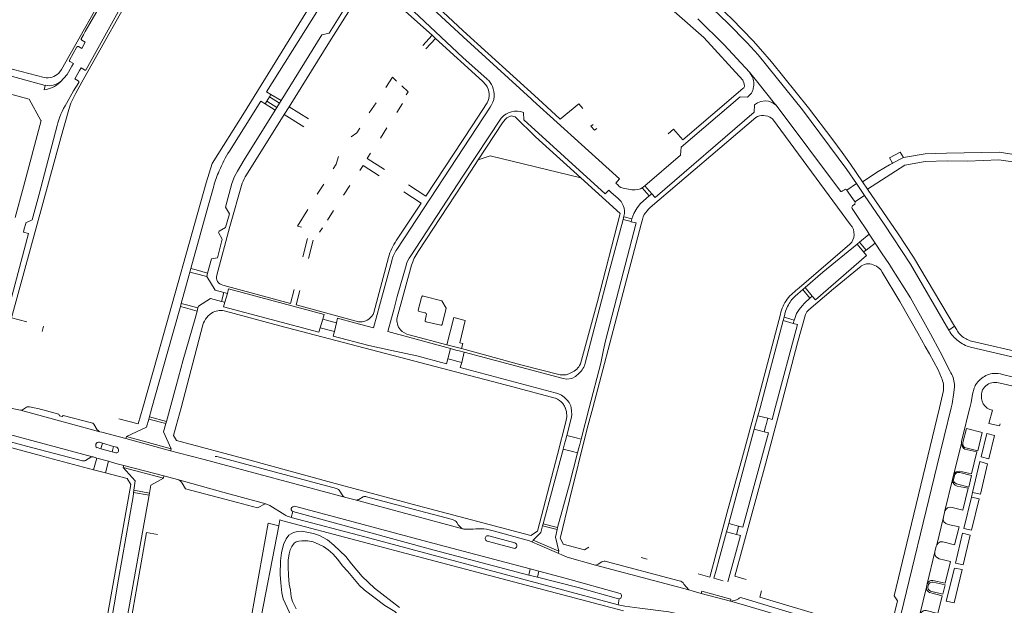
# Model space of a CAD drawing. Extents: x 145000 to 155000, y 457500 to 470000.
# Tile 427 of 548: x 153649 to 153983, y 463433 to 463632. Entities that reach past the tile are written whole.
import ezdxf

# ---------------------------------------------------------------- set-up
doc = ezdxf.new("R2010")
doc.units = 0
doc.header["$LTSCALE"] = 0.2
doc.header["$MEASUREMENT"] = 0
doc.layers.add('kant verharding', color=252, linetype='Continuous', lineweight=0)

msp = doc.modelspace()

# ---------------------------------------------------------------- linework, layer by layer
at = {"layer": 'kant verharding', "lineweight": 0}
for p, q in [((153670.24, 463625.24), (153671, 463626.57)), ((153786.1, 463622.94), (153789.26, 463626.41)), ((153787.16, 463621.78), (153790.42, 463625.35)), ((153657.64, 463612.05), (153623.33, 463621.08)), ((153666.24, 463617.99), (153668.76, 463622.45)), ((153734.56, 463606.38), (153738.02, 463604.28)), ((153736.02, 463601.06), (153732.62, 463603.18)), ((153733.15, 463604.06), (153736.56, 463601.93)), ((153737.46, 463603.38), (153734.04, 463605.51)), ((153770.28, 463603.51), (153767.94, 463600.11)), ((153777.25, 463600.2), (153779.23, 463603.27)), ((153747.33, 463598.11), (153740.71, 463602.17)), ((153777.27, 463553.69), (153808.92, 463602.07)), ((153905.98, 463602.67), (153927.84, 463573.57)), ((153745.74, 463595.41), (153739.07, 463599.53)), ((153899.1, 463598.53), (153863.3, 463567.95)), ((153771.74, 463591.56), (153773.91, 463595.02)), ((153949.18, 463584.94), (153945.53, 463582.97)), ((153839.75, 463578.02), (153853.04, 463565.98)), ((153937.05, 463574.15), (153935.34, 463576.68)), ((153750.32, 463572.54), (153752.49, 463575.93)), ((153761.38, 463575.43), (153759.25, 463572.14)), ((153779.67, 463573.28), (153785.59, 463569.46)), ((153781.23, 463575.64), (153787.12, 463571.78)), ((153862.95, 463571.91), (153860.58, 463574.64)), ((153861.5, 463575.36), (153863.79, 463572.67)), ((153928.52, 463573.6), (153929.18, 463574.01)), ((153933.24, 463576.12), (153929.97, 463573.86)), ((153936.01, 463572.05), (153932.73, 463569.86)), ((153755.84, 463566.95), (153753.81, 463563.72)), ((153777.16, 463556.84), (153785.59, 463569.46)), ((153931.83, 463567.68), (153933.86, 463564.61)), ((153932.41, 463568.86), (153931.87, 463568.55)), ((153854.07, 463563.89), (153856.81, 463563.28)), ((153752.07, 463561.13), (153751.03, 463559.58)), ((153716.4, 463550.91), (153718.07, 463557.26)), ((153746.94, 463557.42), (153745.38, 463551.22)), ((153747.29, 463550.66), (153748.92, 463556.87)), ((153937.62, 463558.93), (153939.61, 463555.93)), ((153913.82, 463540.73), (153931.06, 463555.59)), ((153933.49, 463555.55), (153935.7, 463552.92)), ((153936.51, 463553.54), (153934.27, 463556.19)), ((153936.51, 463553.54), (153939.61, 463555.93)), ((153782.26, 463548.38), (153777.37, 463530.66)), ((153718.23, 463541.62), (153741.2, 463535.41)), ((153742.46, 463540.17), (153741.2, 463535.41)), ((153744.42, 463539.77), (153743.12, 463534.89)), ((153915.07, 463540.16), (153917.48, 463537.22)), ((153918.29, 463537.94), (153915.86, 463540.84)), ((153718.63, 463539.12), (153717.78, 463536.12)), ((153719.79, 463538.82), (153718.94, 463535.82)), ((153743.12, 463534.89), (153764.28, 463529.23)), ((153651.8, 463529.18), (153646.58, 463530.56)), ((153752.18, 463530.04), (153751.3, 463527.12)), ((153899.09, 463500), (153907.44, 463531.77)), ((153911.84, 463528.65), (153908.4, 463529.62)), ((153908.7, 463530.73), (153912.13, 463529.73)), ((153657.39, 463527.7), (153656.92, 463525.95)), ((153704.1, 463500), (153711.5, 463528.13)), ((153756.11, 463525.87), (153756.87, 463528.78)), ((153966.56, 463527.65), (153964.59, 463526.37)), ((153795.54, 463520.1), (153794.58, 463516.59)), ((153799.3, 463515.34), (153800.19, 463518.84)), ((153982.81, 463511.3), (153986.58, 463510.43)), ((153699.09, 463495.32), (153702.4, 463507.41)), ((153962.76, 463505.83), (153961.44, 463500)), ((153645.63, 463500), (153649.65, 463499.16)), ((153650.33, 463499.35), (153651.32, 463500)), ((153652.6, 463500.34), (153654.2, 463500)), ((153691.11, 463500), (153689.58, 463494.51)), ((153694.22, 463500), (153693.15, 463496.19)), ((153833.62, 463501.41), (153834.23, 463500.53)), ((153834.23, 463500.53), (153834.46, 463500)), ((153834.51, 463499.88), (153834.46, 463500)), ((153842.61, 463500), (153839.85, 463489.4)), ((153900.55, 463500), (153899.83, 463497.32)), ((153971.7, 463500), (153970.83, 463496.48)), ((153977.5, 463500), (153977.66, 463499.89)), ((153676.52, 463491.89), (153649.65, 463499.16)), ((153682.97, 463496.24), (153689.11, 463494.63)), ((153682.97, 463496.24), (153689.11, 463494.63)), ((153692.4, 463493.39), (153693.16, 463496.18)), ((153693.15, 463496.19), (153698.9, 463494.62)), ((153693.35, 463496.88), (153699.09, 463495.32)), ((153899.83, 463497.32), (153899.35, 463495.58)), ((153899.83, 463497.32), (153903.21, 463496.43)), ((153902.74, 463494.69), (153903.21, 463496.43)), ((153970.83, 463496.48), (153970.01, 463493.12)), ((153979.39, 463499.18), (153978.16, 463494.72)), ((153675.59, 463492.57), (153674.49, 463494.48)), ((153685.58, 463490.23), (153692.4, 463493.39)), ((153689.11, 463494.63), (153689.58, 463494.51)), ((153698.9, 463494.62), (153698.14, 463491.82)), ((153698.9, 463494.62), (153699.09, 463495.32)), ((153898.58, 463492.73), (153889.95, 463460.73)), ((153899.04, 463494.44), (153898.58, 463492.73)), ((153901.96, 463491.82), (153898.58, 463492.73)), ((153899.35, 463495.58), (153899.04, 463494.44)), ((153901.96, 463491.82), (153902.43, 463493.55)), ((153902.43, 463493.55), (153902.74, 463494.69)), ((153970.01, 463493.12), (153968.94, 463488.73)), ((153970.59, 463492.97), (153975.89, 463491.65)), ((153677.15, 463491.78), (153676.52, 463491.89)), ((153685.39, 463489.54), (153677.15, 463491.78)), ((153685.39, 463489.54), (153685.58, 463490.23)), ((153700.49, 463485.43), (153685.39, 463489.54)), ((153685.58, 463490.23), (153700.68, 463486.12)), ((153698.14, 463491.82), (153700.68, 463486.12)), ((153834.96, 463490.6), (153834.51, 463488.88)), ((153834.96, 463490.6), (153838.17, 463489.81)), ((153838.17, 463489.81), (153839.85, 463489.4)), ((153839.85, 463489.4), (153839.39, 463487.6)), ((153977.45, 463491.27), (153975.59, 463483.33)), ((153639.66, 463488.23), (153656.68, 463483.67)), ((153676.91, 463486.1), (153675.57, 463486.47)), ((153676.43, 463488.32), (153677.44, 463488.02)), ((153677.44, 463488.02), (153676.91, 463486.1)), ((153680.67, 463485.05), (153676.91, 463486.1)), ((153677.44, 463488.02), (153681.19, 463486.92)), ((153681.19, 463486.92), (153680.67, 463485.05)), ((153681.19, 463486.92), (153682.27, 463486.6)), ((153700.68, 463486.12), (153700.49, 463485.43)), ((153834.21, 463487.73), (153833.75, 463485.99)), ((153834.51, 463488.88), (153834.21, 463487.73)), ((153839.09, 463486.46), (153838.64, 463484.71)), ((153839.39, 463487.6), (153839.09, 463486.46)), ((153966.14, 463477.08), (153968.89, 463487.84)), ((153968.94, 463488.73), (153968.89, 463487.84)), ((153656.68, 463483.67), (153659.05, 463483.03)), ((153659.05, 463483.03), (153674.4, 463478.95)), ((153673.52, 463483.22), (153671.68, 463482.12)), ((153674.4, 463478.95), (153675.55, 463482.94)), ((153675.55, 463482.94), (153674.54, 463483.22)), ((153679.45, 463481.85), (153675.55, 463482.94)), ((153681.98, 463484.69), (153680.67, 463485.05)), ((153700.49, 463485.43), (153703.08, 463484.73)), ((153703.08, 463484.73), (153711.9, 463482.48)), ((153716.66, 463483.38), (153756.84, 463472.6)), ((153826.96, 463460.6), (153833.47, 463485.04)), ((153833.7, 463485.8), (153833.47, 463485.04)), ((153833.75, 463485.99), (153833.7, 463485.8)), ((153836.94, 463485.15), (153833.75, 463485.99)), ((153838.64, 463484.71), (153835.86, 463474.04)), ((153838.64, 463484.71), (153836.94, 463485.15)), ((153678.41, 463477.89), (153679.45, 463481.85)), ((153681.98, 463481.15), (153679.45, 463481.85)), ((153681.98, 463481.15), (153684.62, 463480.46)), ((153684.62, 463480.46), (153684.44, 463479.76)), ((153684.44, 463479.76), (153698.08, 463476.17)), ((153684.44, 463479.76), (153688.46, 463475.21)), ((153684.62, 463480.46), (153698.26, 463476.87)), ((153711.9, 463482.48), (153759.95, 463469.57)), ((153975.17, 463481.73), (153972.65, 463471.22)), ((153674.4, 463478.95), (153678.41, 463477.89)), ((153693.88, 463473.78), (153698.08, 463476.17)), ((153698.08, 463476.17), (153698.26, 463476.87)), ((153698.26, 463476.87), (153702.92, 463475.65)), ((153966.14, 463477.08), (153965.84, 463475.68)), ((153688.46, 463475.21), (153688.06, 463472)), ((153693.42, 463471.02), (153693.88, 463473.78)), ((153831.87, 463459.36), (153835.86, 463474.04)), ((153963.29, 463465.06), (153965.84, 463475.68)), ((153687.93, 463471.29), (153693.29, 463470.31)), ((153688.06, 463472), (153693.42, 463471.02)), ((153757.71, 463472.01), (153758.96, 463470.1)), ((153759.95, 463469.57), (153763.13, 463468.74)), ((153764.44, 463468.92), (153765.84, 463469.79)), ((153972.3, 463469.66), (153969.65, 463459.09)), ((153972.3, 463469.66), (153972.65, 463471.22)), ((153799.98, 463458.79), (153763.13, 463468.74)), ((153740.87, 463462.96), (153741.44, 463462.81)), ((153741.44, 463462.81), (153741.97, 463464.81)), ((153960.51, 463453.47), (153962.77, 463462.84)), ((153963.29, 463465.06), (153962.77, 463462.84)), ((153725.79, 463401.15), (153737.21, 463459.9)), ((153826.17, 463457.71), (153826.78, 463459.9)), ((153826.78, 463459.9), (153826.96, 463460.6)), ((153826.78, 463459.9), (153831.69, 463458.66)), ((153826.96, 463460.6), (153831.87, 463459.36)), ((153831.69, 463458.66), (153831.87, 463459.36)), ((153889.62, 463459.54), (153889.2, 463457.95)), ((153889.95, 463460.73), (153889.62, 463459.54)), ((153889.95, 463460.73), (153893.26, 463459.78)), ((153892.98, 463458.74), (153893.26, 463459.78)), ((153692.35, 463457.7), (153684.04, 463410.8)), ((153692.35, 463457.7), (153696.08, 463457.04)), ((153803.2, 463458.85), (153799.98, 463458.79)), ((153817.38, 463454.12), (153808.55, 463456.52)), ((153822.33, 463454.85), (153810.39, 463458.14)), ((153823.53, 463455.11), (153826.17, 463457.71)), ((153831.69, 463458.66), (153831.1, 463456.14)), ((153831.1, 463456.14), (153832.31, 463451.35)), ((153889.2, 463457.95), (153892.52, 463457.05)), ((153892.52, 463457.05), (153892.98, 463458.74)), ((153969.3, 463457.45), (153966.86, 463447.3)), ((153807.93, 463454.79), (153816.89, 463452.32)), ((153823.25, 463454.45), (153823.53, 463455.11)), ((153823.53, 463455.11), (153832.31, 463451.35)), ((153842.42, 463452.7), (153840.93, 463451.78)), ((153832.31, 463451.35), (153832.02, 463450.68)), ((153834.89, 463449.45), (153835.13, 463449.35)), ((153844.76, 463446.64), (153835.13, 463449.35)), ((153957.29, 463440.26), (153959.86, 463451.1)), ((153876.35, 463438.17), (153844.76, 463446.64)), ((153846.9, 463447.71), (153845.6, 463446.88)), ((153873.14, 463441.29), (153848.33, 463447.79)), ((153860.23, 463449.22), (153862.26, 463448.67)), ((153822.59, 463445.31), (153822.05, 463443.24)), ((153825, 463442.5), (153822.05, 463443.24)), ((153822.59, 463445.31), (153825.52, 463444.53)), ((153825.52, 463444.53), (153825, 463442.5)), ((153879.56, 463443.6), (153883.5, 463442.55)), ((153891.95, 463442.82), (153895.8, 463441.77)), ((153966.48, 463445.61), (153963.74, 463434.42)), ((153876.35, 463438.17), (153874.71, 463440.14)), ((153884.83, 463442.19), (153888.09, 463441.29)), ((153957.29, 463440.26), (153957.02, 463439.16)), ((153877.84, 463437.79), (153876.35, 463438.17)), ((153880.62, 463437.03), (153877.84, 463437.79)), ((153900.43, 463435.76), (153901.06, 463437.85)), ((153954.76, 463429.83), (153957.02, 463439.16)), ((153852.36, 463433.15), (153852.75, 463435.16))]:
    msp.add_line(p, q, dxfattribs=at)
at = {"layer": 'kant verharding', "lineweight": 0, "flags": 128}
for points in [[(153894.73, 463611.15), (153881.48, 463625.69), (153863.12, 463641.85), (153854.08, 463649.89), (153844.85, 463657.91), (153837.65, 463663.68), (153802.73, 463691.01)], [(153671.83, 463614.8), (153682.79, 463634.37), (153681.4, 463635.2), (153682.56, 463637.31), (153683.93, 463636.51), (153697.91, 463661.38), (153696.57, 463662.15), (153697.7, 463664.2), (153699.07, 463663.46), (153709.64, 463682.41), (153709.2, 463684.59), (153715.22, 463687.96), (153720.1, 463684.33), (153721.1, 463683.58), (153731.11, 463676.12), (153756.36, 463657.76)], [(153703.46, 463685.34), (153702.39, 463683.56), (153697.61, 463675.21), (153688.92, 463659.82), (153681.01, 463645.97), (153663.47, 463614.78), (153662.61, 463613.59)], [(153668.42, 463606.76), (153670.42, 463610.48), (153690.7, 463646.55), (153711.29, 463682.95)], [(153935.34, 463576.68), (153931.29, 463582.68), (153928.38, 463586.66), (153925.23, 463590.97), (153917.02, 463601.86), (153904.42, 463617.39), (153900.72, 463621.72), (153898.25, 463624.51), (153890.96, 463632.01), (153881.33, 463641.12), (153885.54, 463650.02), (153886.12, 463665.04), (153891.06, 463672.33), (153887.9, 463674.54), (153888.41, 463675.25), (153885.8, 463677.1)], [(153756.82, 463651.07), (153725.56, 463600.33), (153714.69, 463582.92), (153712.65, 463576.38), (153696.25, 463518.02), (153691.11, 463500)], [(153775.97, 463650.31), (153799.84, 463627.89), (153825.26, 463604.86), (153832.77, 463598.01)], [(153776.05, 463647.97), (153799.85, 463625.9), (153822.89, 463604.88), (153823.5, 463604.32), (153848.21, 463581.91)], [(153671, 463626.57), (153671.53, 463627.76), (153673.18, 463630.46), (153681.48, 463644.96)], [(153757.03, 463645.47), (153733.07, 463607.22), (153734.56, 463606.38), (153734.04, 463605.51), (153733.15, 463604.06), (153732.62, 463603.18), (153731.12, 463604.1), (153720.47, 463587.13)], [(153764.35, 463640.08), (153754.41, 463624.24), (153740.71, 463602.17), (153739.07, 463599.53), (153726.31, 463579.06)], [(153807.55, 463609.59), (153806.4, 463610.82), (153790.42, 463625.35), (153789.26, 463626.41), (153772.15, 463641.9)], [(153807.9, 463611.58), (153799.74, 463618.87), (153779.35, 463637.96), (153773.78, 463643.01)], [(153718.07, 463557.26), (153716.83, 463559.48), (153716.96, 463559.96), (153719.18, 463561.2), (153720.49, 463565.87), (153719.15, 463568.08), (153721.36, 463576.09), (153722.25, 463578.47), (153723.18, 463580.31), (153725.5, 463584.2), (153736.02, 463601.06), (153736.56, 463601.93), (153737.46, 463603.38), (153738.02, 463604.28), (153751.9, 463626.55), (153754.35, 463627.09), (153759.42, 463635.24)], [(153884.51, 463635.44), (153889.66, 463630.53), (153896.19, 463623.91), (153899.93, 463619.76), (153914.98, 463601.14), (153930, 463580.87), (153933.24, 463576.12), (153933.94, 463575.09), (153935.31, 463573.08), (153936.01, 463572.05), (153942.65, 463562.31), (153951.59, 463548.76), (153964.59, 463526.37), (153964.67, 463526.23)], [(153897.91, 463612.43), (153897, 463613.87), (153888.39, 463623.23), (153879.44, 463632.02)], [(153563.37, 463628.74), (153564.88, 463626.51), (153570.11, 463625.07), (153572.38, 463626.34), (153573.92, 463625.86), (153575.2, 463623.69), (153580.43, 463622.25), (153582.64, 463623.59), (153605.97, 463617.26), (153652.56, 463604.75)], [(153669.24, 463622.58), (153670.36, 463621.9), (153671.56, 463624.07), (153670.37, 463624.76)], [(153619.96, 463618.27), (153622.25, 463619.21), (153657.93, 463609.43), (153657.66, 463607.95)], [(153662.9, 463610.43), (153663.13, 463610.68), (153665.4, 463613.11), (153665.88, 463613.95), (153667.02, 463615.96), (153667.53, 463616.86), (153666.37, 463617.52)], [(153669.22, 463610.92), (153668.05, 463611.59), (153668.54, 463612.46), (153669.67, 463614.47), (153670.17, 463615.36), (153671.35, 463614.67)], [(153905.98, 463602.67), (153905.48, 463603.3), (153899.82, 463610.36), (153897, 463613.87)], [(153669.35, 463610.44), (153667.62, 463607.54), (153665.26, 463603.32)], [(153773.58, 463608.71), (153775.8, 463612.22), (153777.23, 463610.89)], [(153894.73, 463611.15), (153895.14, 463609.92), (153895.26, 463609.05), (153895.06, 463608.59), (153894.71, 463608.36), (153874.36, 463590.99)], [(153778.96, 463609.27), (153781.16, 463607.21), (153780.51, 463606.23)], [(153897.69, 463606.78), (153896.3, 463605.4), (153893.83, 463605.52), (153873.78, 463588.41), (153873.56, 463585.77), (153861.5, 463575.36), (153861.44, 463575.31), (153860.58, 463574.64), (153860, 463574.29), (153859.48, 463574.16), (153858.2, 463574.03), (153857.08, 463574), (153854.09, 463574.5), (153853.34, 463574.77), (153852.8, 463575.13), (153852.43, 463575.51), (153851.65, 463576.29), (153852.91, 463577.66), (153848.21, 463581.91)], [(153652.56, 463604.75), (153656.5, 463597.51), (153656.62, 463597.51), (153650.59, 463575.03), (153647.75, 463564.63)], [(153787.12, 463571.78), (153802.9, 463595.71), (153807.96, 463603.51)], [(153840.42, 463601.58), (153839.09, 463603.2), (153832.77, 463598.01)], [(153905.98, 463602.67), (153905.12, 463603.32), (153904.89, 463603.49), (153903.42, 463604.09), (153902.29, 463604.2), (153900.82, 463603.99), (153899.72, 463603.53), (153898.69, 463602.77), (153898.59, 463600.3), (153865.01, 463571.33), (153863.79, 463572.67), (153862.95, 463571.91), (153860.03, 463569.32), (153858.85, 463567.88), (153857.71, 463565.98), (153857.09, 463564.17), (153856.81, 463563.28), (153856.74, 463563.09), (153858.49, 463562.72), (153848.1, 463522.68), (153847.38, 463519.63), (153846.56, 463515.19), (153842.61, 463500)], [(153646.58, 463530.56), (153663.24, 463591.57), (153665.97, 463601.21)], [(153820.29, 463600.21), (153820.44, 463597.71), (153848.05, 463572.62), (153849.21, 463573.84), (153850.07, 463573.1), (153852.32, 463571.13)], [(153812.72, 463598.31), (153799.7, 463578.66), (153782, 463551.59)], [(153813.12, 463596.76), (153804.93, 463584.17), (153799.7, 463576.13), (153784.53, 463553.02)], [(153813.12, 463596.76), (153814.04, 463597.8), (153814.66, 463598.39), (153815.5, 463598.87), (153816.24, 463599.05), (153816.59, 463599.03), (153817.41, 463598.74), (153824.39, 463591.93), (153839.75, 463578.02)], [(153931.26, 463562.13), (153904.8, 463598.07), (153904.47, 463598.3)], [(153662, 463595.77), (153655.91, 463572.46), (153653.6, 463563.83)], [(153764.73, 463594.89), (153763.74, 463593.27), (153761.78, 463591.98)], [(153843.94, 463596.2), (153843.18, 463595.55), (153844.36, 463594.18), (153845.11, 463594.83)], [(153869.38, 463592.97), (153871.17, 463594.56), (153874.36, 463590.99)], [(153768.38, 463586.41), (153767.35, 463584.84), (153767.22, 463584.63), (153773.11, 463580.92)], [(153949.18, 463584.94), (153948.14, 463586.77), (153944.53, 463584.78), (153945.53, 463582.97)], [(153949.18, 463584.94), (153956.57, 463586.21), (153963.86, 463586.39), (153981.73, 463586.72), (153994.71, 463584.67), (154000, 463583.11)], [(153755.67, 463581.12), (153756.66, 463582.74), (153757.55, 463585.28)], [(153839.75, 463578.02), (153809.02, 463585.56), (153804.93, 463584.17)], [(153935.34, 463576.68), (153940.67, 463580.16), (153944.53, 463582.5), (153945.38, 463582.95), (153945.53, 463582.97)], [(153937.05, 463574.15), (153949.68, 463582.35), (153956.6, 463583.59), (153964.19, 463583.83), (153970.92, 463583.75), (153981.58, 463584.14), (153993.54, 463582.42), (154000, 463580.46)], [(153771.27, 463578.72), (153765.86, 463582.22), (153764.77, 463580.53)], [(153715.17, 463575.24), (153713.17, 463568.09), (153707.43, 463547.26), (153707.1, 463546.08), (153704.14, 463535.39), (153703.85, 463534.35), (153699.41, 463518.48), (153694.22, 463500)], [(153724.79, 463576.21), (153720.68, 463561.52), (153716.18, 463545.02)], [(153929.83, 463574.03), (153929.97, 463573.86), (153930.65, 463572.89), (153932.04, 463570.89), (153932.6, 463570.09)], [(153967.27, 463526.47), (153966.56, 463527.65), (153952.6, 463551.1), (153947.45, 463558.99), (153937.05, 463574.15)], [(153747.06, 463567.3), (153743.54, 463561.65), (153744.95, 463561.27)], [(153650.59, 463559.65), (153650.88, 463560.72), (153651.38, 463562.57), (153651.43, 463562.74), (153653.6, 463563.83)], [(153839.6, 463514.88), (153845.35, 463536.07), (153852.97, 463565.47), (153853.04, 463565.98)], [(153841.25, 463515.19), (153849.24, 463545.78), (153854.07, 463563.89), (153854.37, 463565.01)], [(153857.09, 463564.17), (153854.46, 463564.86), (153854.37, 463565.01)], [(153933.86, 463564.61), (153936.86, 463560.09), (153937.62, 463558.93)], [(153650.59, 463559.65), (153652.35, 463559.17), (153642.56, 463522.87), (153638.73, 463508.9)], [(153860.22, 463562.29), (153852.93, 463534.81), (153843.79, 463500)], [(153937.62, 463558.93), (153934.27, 463556.19), (153933.49, 463555.55), (153921.88, 463546.05), (153915.86, 463540.84), (153915.07, 463540.16), (153912.49, 463537.92)], [(153905.71, 463500), (153913.3, 463528.25), (153911.84, 463528.65), (153912.13, 463529.73), (153912.2, 463530.01), (153912.9, 463532.03), (153913.81, 463533.38), (153914.8, 463534.64), (153915.67, 463535.56), (153917.48, 463537.22), (153918.29, 463537.94), (153919.32, 463536.68), (153936.64, 463551.71), (153935.7, 463552.92), (153936.51, 463553.54)], [(153939.61, 463555.93), (153941.81, 463552.62), (153944.5, 463548.58), (153945.17, 463547.54)], [(153716.4, 463550.91), (153714.43, 463550.57), (153713.09, 463545.68), (153712.79, 463544.57)], [(153768.71, 463530.98), (153769.25, 463531.72), (153769.49, 463532.32), (153774.47, 463551.02)], [(153775.57, 463549.91), (153771.4, 463534.58), (153770.61, 463531.69), (153769.38, 463527.15)], [(153707.43, 463547.26), (153709.18, 463546.77), (153713.09, 463545.68)], [(153780.42, 463548.35), (153777.45, 463537.8), (153776.24, 463533.3), (153775.46, 463530.4), (153774.24, 463525.86)], [(153917.09, 463533.28), (153925.5, 463540.38), (153934.9, 463548.12)], [(153941.53, 463546.78), (153942.04, 463546.07), (153947.98, 463536.12), (153954.13, 463525.34), (153956.62, 463520.78), (153958.04, 463518.33), (153960.94, 463512.92), (153962.14, 463510.18)], [(153965.04, 463512.36), (153961.64, 463519.02), (153958.35, 463525.15), (153951.62, 463537.34), (153945.17, 463547.54), (153944.5, 463548.58)], [(153712.79, 463544.57), (153708.87, 463545.6), (153707.1, 463546.08)], [(153712.79, 463544.57), (153715.71, 463539.88), (153718.63, 463539.12), (153719.79, 463538.82), (153720.16, 463540.4), (153752.62, 463531.64), (153752.18, 463530.04), (153753.9, 463529.58), (153755.07, 463529.26), (153756.87, 463528.78), (153757.21, 463530.37), (153762.96, 463528.85), (153769.38, 463527.15)], [(153708.86, 463530.34), (153709.53, 463532.84), (153709.81, 463533.88), (153710.01, 463534.49), (153714.12, 463537.1), (153717.78, 463536.12), (153718.94, 463535.82), (153718.52, 463534.27), (153750.85, 463525.63)], [(153792.62, 463536.31), (153786.35, 463537.91), (153786.03, 463537.95), (153785.76, 463537.7), (153785.62, 463537.47), (153784.59, 463533.09), (153784.69, 463532.82), (153784.93, 463532.7), (153786.97, 463532.25), (153787.24, 463532.05), (153787.33, 463531.79), (153786.87, 463529.66), (153786.91, 463529.42), (153787.21, 463529.17), (153792.18, 463528.03), (153792.44, 463528.01), (153792.7, 463528.26), (153794.09, 463533.84), (153792.62, 463536.31)], [(153709.53, 463532.84), (153705.63, 463533.88), (153703.85, 463534.35)], [(153704.14, 463535.39), (153705.88, 463534.93), (153709.81, 463533.88)], [(153909.9, 463534.4), (153909.23, 463532.77), (153908.7, 463530.73), (153908.4, 463529.62), (153900.55, 463500)], [(153708.86, 463530.34), (153704.84, 463516.25), (153702.4, 463507.41)], [(153719.19, 463532.76), (153737.65, 463527.84), (153816.69, 463507.13), (153831.08, 463503.31)], [(153794.27, 463521.41), (153796.63, 463530.63), (153800.5, 463529.62), (153798.72, 463522.06)], [(153907.5, 463500), (153913.22, 463522.04), (153915.95, 463531.62)], [(153755.7, 463524.33), (153756.11, 463525.87), (153754.29, 463526.34), (153753.12, 463526.64), (153751.3, 463527.12), (153750.85, 463525.63)], [(153755.7, 463524.33), (153767.78, 463521.1), (153775.06, 463519.53), (153784.05, 463517.62), (153794.14, 463514.89), (153794.58, 463516.59), (153796.38, 463516.11), (153797.55, 463515.8), (153799.3, 463515.34), (153798.82, 463513.67), (153831, 463505.07), (153831.88, 463504.83), (153833.18, 463504.31), (153834.1, 463503.66), (153835.14, 463502.61), (153835.8, 463501.75), (153836.31, 463500.64), (153836.42, 463500)], [(153774.24, 463525.86), (153795.54, 463520.1), (153797.36, 463519.6), (153798.44, 463519.31), (153800.19, 463518.84), (153833.76, 463509.9), (153834.98, 463509.73), (153836.67, 463509.95), (153837.89, 463510.6), (153839.17, 463511.74)], [(153781.52, 463524.79), (153794.27, 463521.41), (153799.28, 463520.08), (153819.42, 463514.6), (153832.75, 463511.21)], [(153799.28, 463520.08), (153799.69, 463521.83), (153798.72, 463522.06)], [(153971.96, 463520.61), (153988.94, 463516.63), (153990.22, 463516.33), (153992.64, 463515.77), (153993.79, 463515.5), (154000, 463514.06)], [(153973.79, 463522.29), (153989.54, 463518.68), (154000, 463516.25)], [(153966.51, 463508.01), (153966.55, 463507.12), (153966.34, 463505.21), (153965.69, 463501.31), (153965.38, 463500)], [(153971.7, 463500), (153972.14, 463501.78), (153972.67, 463504.57), (153973.25, 463506.62)], [(153982.06, 463508.33), (153995.91, 463505.18), (153995.39, 463503.12)], [(153673.68, 463494.92), (153664.06, 463497.41), (153663.77, 463497.05), (153662.78, 463497.29), (153662.63, 463497.82), (153655.52, 463499.72), (153654.2, 463500)], [(153834.62, 463495.19), (153831.81, 463484.14), (153825.01, 463458.12), (153822.79, 463456.69), (153784.21, 463466.81), (153755.14, 463474.65), (153727.06, 463482.32), (153702.54, 463488.95), (153701.47, 463490.65), (153702.47, 463493.84), (153704.1, 463500)], [(153836.42, 463500), (153836.62, 463498.94), (153836.67, 463497.6), (153836.46, 463496.33), (153834.96, 463490.6)], [(153843.79, 463500), (153841.91, 463492.97), (153835.94, 463468.77)], [(153883.5, 463442.55), (153889.39, 463464.54), (153894.56, 463483.31), (153899.09, 463500)], [(153907.5, 463500), (153902.38, 463480.89), (153891.95, 463442.82)], [(153903.21, 463496.43), (153904.65, 463496.05), (153905.71, 463500)], [(153939.32, 463423.96), (153943.46, 463422.69), (153944.46, 463423.26), (153947.18, 463434.53), (153946.07, 463436.22), (153950.41, 463454.06), (153961.44, 463500)], [(153947.38, 463426.02), (153960.7, 463480.51), (153965.38, 463500)], [(153627.6, 463495.66), (153645.85, 463490.89), (153674, 463483.37)], [(153670.64, 463482.03), (153651.58, 463487), (153630.28, 463492.71), (153629.86, 463493.01), (153628.79, 463494.91)], [(153975.89, 463491.65), (153974.43, 463485.34), (153970.39, 463486.38), (153969.94, 463486.55), (153969.69, 463486.75), (153969.39, 463487.35), (153969.33, 463487.92), (153969.36, 463488.19), (153970.59, 463492.97)], [(153978.16, 463494.72), (153981.82, 463493.84), (153982.02, 463494.54)], [(153893.26, 463459.78), (153894.73, 463459.48), (153903.42, 463491.47), (153901.96, 463491.82)], [(153975.59, 463483.33), (153978.21, 463482.7), (153980.07, 463490.62), (153977.45, 463491.27)], [(153968.89, 463487.84), (153969.09, 463487), (153969.61, 463486.26), (153970.07, 463486.01), (153974.11, 463485.05), (153972.31, 463477.54), (153968.2, 463478.51), (153967.44, 463478.41), (153967.1, 463478.25), (153966.68, 463477.94), (153966.4, 463477.55), (153966.14, 463477.08)], [(153972.65, 463471.22), (153975.31, 463470.7), (153977.77, 463480.99), (153975.17, 463481.73)], [(153678.41, 463477.89), (153685.74, 463475.95), (153687.08, 463474.01), (153676.64, 463415.55)], [(153972.32, 463477.03), (153971.42, 463473.06), (153967.22, 463474.16), (153966.52, 463474.66), (153966.33, 463474.9), (153966.22, 463475.54), (153966.5, 463476.97), (153966.67, 463477.35), (153966.95, 463477.69), (153967.23, 463477.92), (153967.6, 463478.06), (153968.35, 463478.08), (153972.32, 463477.03)], [(153702.92, 463475.65), (153718.29, 463471.32), (153732.83, 463467.44)], [(153704.41, 463474.4), (153705.61, 463472.52), (153723.21, 463467.91), (153730, 463466.04), (153732.59, 463467.41), (153732.83, 463467.44)], [(153965.84, 463475.68), (153965.91, 463474.85), (153966.33, 463474.15), (153966.8, 463473.75), (153967.49, 463473.45), (153971.22, 463472.74), (153969.41, 463465.28), (153965.31, 463466.3), (153964.56, 463466.17), (153964.2, 463466), (153963.68, 463465.59), (153963.29, 463465.06)], [(153678.54, 463417.16), (153679.9, 463424.46), (153682.88, 463441.85), (153687.8, 463469.91), (153688.06, 463472)], [(153683.13, 463414.49), (153686.38, 463431.88), (153688.8, 463445.85), (153693.42, 463471.02)], [(153767.03, 463469.79), (153782.79, 463465.56), (153796.21, 463462.05)], [(153969.65, 463459.09), (153972.29, 463458.49), (153974.94, 463469.09), (153972.3, 463469.66)], [(153732.83, 463467.44), (153734.17, 463466.85), (153739.29, 463463.64)], [(153743.07, 463466.51), (153759.54, 463462.13), (153787.86, 463454.46), (153822.59, 463445.31)], [(153835.94, 463468.77), (153832.84, 463456.09), (153832.74, 463455.82), (153833.7, 463453.71), (153840.93, 463451.78)], [(153741.44, 463462.81), (153766.48, 463456.24), (153830.55, 463438.97), (153852.36, 463433.15)], [(153741.97, 463464.81), (153790.01, 463451.69), (153822.05, 463443.24)], [(153962.77, 463462.84), (153962.72, 463462), (153962.96, 463461.31), (153963.56, 463460.75), (153964.38, 463460.44), (153968.07, 463459.62), (153966.54, 463453.53), (153962.55, 463454.56), (153961.69, 463454.46), (153960.96, 463454.03), (153960.51, 463453.47)], [(153730.63, 463443.93), (153733.64, 463460.82), (153737.21, 463459.9)], [(153737.21, 463459.9), (153737.59, 463461.95), (153738.62, 463461.68)], [(153854.2, 463431.12), (153788.14, 463448.47), (153738.62, 463461.68)], [(153751.07, 463456.61), (153749.05, 463457.35), (153745.03, 463458.08), (153743.6, 463458.04), (153742.25, 463457.7), (153740.62, 463456.81), (153739.71, 463455.51), (153738.88, 463453.56), (153738.22, 463450.8), (153737.83, 463448.02), (153737.66, 463443.41), (153737.89, 463440.6), (153738.33, 463437.19), (153738.74, 463435.22), (153740.79, 463430.71), (153742.09, 463427.73), (153742.77, 463425.84), (153743.38, 463424.3), (153744.18, 463422.08), (153745.03, 463419.39)], [(153778.18, 463432.24), (153769.74, 463438.82), (153765.59, 463442.76), (153761.96, 463447.06), (153760.02, 463449.54), (153755.91, 463453.42), (153753.77, 463455.17), (153751.07, 463456.61)], [(153889.2, 463457.95), (153886.68, 463448.78), (153885.68, 463444.91), (153884.83, 463442.19)], [(153889.65, 463440.89), (153893.97, 463456.68), (153892.52, 463457.05)], [(153966.86, 463447.3), (153969.5, 463446.74), (153971.9, 463456.72), (153969.3, 463457.45)], [(153743.09, 463431.77), (153741.91, 463434.25), (153741.44, 463435.82), (153741.17, 463438.09), (153740.79, 463440.14), (153740.58, 463443.11), (153740.46, 463445.98), (153740.46, 463448.25), (153740.8, 463450.48), (153741.15, 463451.79), (153741.65, 463452.95), (153742.51, 463454.04), (153743.13, 463454.54), (153744.04, 463454.71)], [(153744.04, 463454.71), (153745.02, 463454.82), (153747.14, 463454.8), (153748.89, 463454.47), (153750.68, 463453.77), (153752.43, 463452.91), (153754.04, 463451.76), (153755.54, 463450.47), (153757.23, 463448.5), (153758.86, 463446.41), (153760.72, 463444.49), (153764.62, 463439.72), (153766.16, 463438.24), (153773.25, 463432.88), (153776.62, 463430.81), (153777.57, 463429.99)], [(153835.13, 463449.35), (153834.89, 463449.45), (153822.33, 463454.85)], [(153960.51, 463453.47), (153960.34, 463453.06), (153959.86, 463451.1)], [(153959.86, 463451.1), (153959.84, 463450.31), (153960.01, 463449.85), (153960.31, 463449.38), (153960.8, 463449.05), (153961.3, 463448.78), (153965.21, 463447.84), (153963.33, 463440.45), (153959.18, 463441.44), (153958.5, 463441.37), (153958, 463441.13), (153957.71, 463440.89), (153957.43, 463440.55), (153957.29, 463440.26)], [(153725.95, 463420.45), (153726.44, 463420.35), (153730.63, 463443.93)], [(153825.52, 463444.53), (153834.39, 463442.2), (153853.04, 463437.03)], [(153966.48, 463445.61), (153969.14, 463445.11), (153966.37, 463433.79), (153963.74, 463434.42)], [(153852.75, 463435.16), (153852.48, 463435.17), (153838.8, 463439.01), (153825, 463442.5)], [(153963.36, 463439.96), (153962.59, 463436.72), (153958.35, 463437.79), (153957.9, 463438.07), (153957.66, 463438.35), (153957.55, 463438.59), (153957.48, 463438.87), (153957.49, 463439.19), (153957.76, 463440.08), (153957.89, 463440.37), (153958.17, 463440.61), (153958.43, 463440.76), (153958.79, 463440.84), (153959.27, 463440.85), (153963.36, 463439.96)], [(153890.47, 463434.35), (153880.62, 463437.03), (153880.81, 463437.72), (153890.66, 463435.05), (153890.47, 463434.35)], [(153957.02, 463439.16), (153957.06, 463438.61), (153957.2, 463438.2), (153957.39, 463437.86), (153957.74, 463437.55), (153958.1, 463437.34), (153958.54, 463437.17), (153962.33, 463436.23), (153960.92, 463430.22), (153956.89, 463431.25), (153956.31, 463431.23), (153955.99, 463431.12), (153955.43, 463430.78), (153955.1, 463430.46), (153954.76, 463429.83)], [(153871.61, 463430.29), (153869.6, 463430.79), (153859.72, 463432.02), (153854.7, 463432.73), (153852.36, 463433.15)], [(153890.47, 463434.35), (153894.15, 463433.35), (153902.15, 463430.99), (153946.2, 463417.5), (153956.45, 463414.55)], [(153894.33, 463435.55), (153919.4, 463427.97), (153929.43, 463424.87), (153930.56, 463424.57), (153931.02, 463424.29), (153931.32, 463424.04), (153931.88, 463422.89), (153932.2, 463422.44), (153932.8, 463421.88), (153933.48, 463421.42), (153934.39, 463421.27)], [(153900.43, 463435.76), (153916.74, 463430.91), (153935.51, 463425.13)]]:
    msp.add_lwpolyline(points, dxfattribs=at)
at = {"layer": 'kant verharding', "lineweight": 0}
for centre, radius, start, end in [((153670.54, 463625.06), 0.345, 149.5173, 240.4206), ((153669.06, 463622.28), 0.351, 59.1015, 150.467), ((153666.54, 463617.82), 0.348, 150.2701, 240.7285), ((153658.55, 463617.9), 5.92, 261.0766, 313.2584), ((153671.52, 463614.97), 0.348, 239.4865, 330.9834), ((153656.93, 463616.24), 8.32, 274.9897, 315.7816), ((153659.2, 463615.6), 6.29, 258.3192, 308.6414), ((153669.05, 463610.62), 0.35, 329.1575, 60.3063), ((153803.91, 463606.79), 6.23, 21.3639, 50.2217), ((153892.91, 463610.01), 5.56, 343.9833, 25.9125), ((153688.93, 463594.4), 23.95, 148.9072, 163.482), ((153802.83, 463606.16), 5.83, 4.001, 35.9835), ((153802.39, 463606.38), 6.26, 332.7672, 1.7668), ((153803.9, 463606.3), 6.44, 354.2365, 25.3215), ((153892.28, 463609.52), 6.07, 333.2005, 350.0923), ((153686.87, 463589.51), 25.65, 147.4246, 165.8745), ((153804.16, 463605.96), 6.15, 320.7529, 357.1399), ((153817.87, 463593.82), 6.83, 69.2506, 138.8967), ((153901.49, 463594.79), 4.44, 87.012, 122.5569), ((153901.45, 463593.9), 5.33, 55.5045, 87.1521), ((153763.39, 463561.05), 50.23, 148.7136, 157.305), ((153742.5, 463568.24), 28.21, 154.4079, 165.6454), ((153736.94, 463571.55), 13.01, 144.7512, 159.0288), ((153928.17, 463573.88), 0.453, 222.9777, 321.2026), ((153929.52, 463573.68), 0.473, 48.3845, 135.8252), ((153848.97, 463566.85), 5.44, 18.9195, 51.9274), ((153931.9, 463569.5), 0.91, 342.2537, 40.1365), ((153849, 463566.45), 5.56, 345.0275, 22.9992), ((153871.12, 463559.21), 11.72, 131.8385, 147.2631), ((153932.44, 463568.09), 0.732, 141.432, 213.6524), ((153932.26, 463569.37), 0.533, 287.0305, 343.9271), ((153874.84, 463559.45), 14.89, 155.7804, 168.9803), ((153927.85, 463559.02), 4.61, 355.6764, 42.3922), ((153794.99, 463545.07), 21.36, 146.5744, 163.8504), ((153928.3, 463558.69), 4.15, 311.6652, 359.7217), ((153785.46, 463547.72), 10.13, 143.9015, 167.4992), ((153799.43, 463542.84), 18.04, 145.6761, 162.1269), ((153790.86, 463545.26), 10.89, 144.4192, 163.4738), ((153937.24, 463544.69), 4.16, 89.8895, 124.3023), ((153937.37, 463544.56), 4.29, 60.5365, 91.5486), ((153937.71, 463543.74), 4.88, 38.4516, 68.7949), ((153718.87, 463544.32), 2.78, 165.4911, 256.5951), ((153928.83, 463520.86), 24.91, 127.065, 139.9102), ((153921.46, 463528.49), 14.4, 144.281, 166.8311), ((153921.46, 463528.62), 12.93, 133.9713, 153.4124), ((153717.49, 463527.3), 5.71, 72.7283, 115.9688), ((153919.26, 463530.56), 3.47, 128.6183, 162.2796), ((153718.32, 463526.17), 7.09, 117.9798, 163.9578), ((153764.96, 463534.01), 4.83, 261.8797, 321.0893), ((153783.12, 463529.95), 5.79, 172.9232, 216.9923), ((153782.62, 463530.35), 5.67, 223.2964, 258.8645), ((153974.52, 463531.89), 11.36, 209.8869, 233.6468), ((153973.45, 463529.71), 6.98, 207.668, 240.3963), ((153974.7, 463530.83), 8.58, 236.8039, 263.9421), ((153974.36, 463530.47), 10.14, 229.601, 256.3061), ((153833.88, 463517.75), 6.4, 294.7758, 333.3465), ((153834.34, 463517.03), 7.16, 312.4241, 345.1413), ((153833.63, 463516.94), 5.8, 261.2538, 300.4238), ((153954.77, 463506.91), 8.06, 352.334, 23.9299), ((153957.27, 463507.32), 9.26, 4.2821, 32.959), ((153981.97, 463502.48), 9.78, 129.3983, 148.9882), ((153980.49, 463504.07), 7.61, 94.5101, 128.3725), ((153980.41, 463503.84), 7.84, 72.1817, 93.762), ((153977.4, 463505.55), 4.28, 152.6969, 165.6207), ((153980.3, 463503.8), 4.82, 95.9568, 152.2136), ((153980.26, 463502.7), 5.91, 72.2742, 94.4387), ((153828.79, 463497.61), 6.15, 38.1809, 68.0937), ((153982.87, 463503.72), 7.22, 161.24, 184.5294), ((153980.25, 463503.7), 4.61, 186.8314, 233.3645), ((153652.29, 463498.9), 1.47, 77.9837, 131.4329), ((153827.93, 463497.38), 7.03, 341.8525, 20.742), ((153980.02, 463503.21), 4.07, 234.572, 261.0848), ((153649.71, 463500.29), 1.13, 267.27, 303.8648), ((153673.31, 463493.31), 1.66, 44.9007, 77.1231), ((153677.31, 463493.92), 2.18, 218.1901, 248.7878), ((153676.15, 463487.33), 1.04, 163.2998, 236.0889), ((153676.12, 463487.36), 1, 71.8243, 164.3859), ((153681.65, 463485.53), 1.24, 350.4115, 59.7447), ((153674.02, 463482.46), 0.913, 91.2731, 123.2174), ((153674.03, 463482.43), 0.94, 57.3639, 91.5434), ((153682.18, 463485.35), 0.691, 252.9173, 357.1442), ((153716.01, 463481.62), 1.87, 69.5965, 100.1723), ((153671.06, 463483.18), 1.23, 249.6721, 300.0918), ((153702.2, 463473.27), 2.49, 27.0301, 73.0645), ((153756.44, 463471.1), 1.56, 35.8471, 75.1978), ((153760.3, 463471.39), 1.86, 223.973, 259.0511), ((153766.44, 463468.65), 1.28, 62.3839, 117.7124), ((153742.28, 463465.57), 0.819, 137.7892, 247.861), ((153742.66, 463465.26), 1.32, 72.1368, 139.0594), ((153763.54, 463470.58), 1.89, 257.3656, 298.3677), ((153741.4, 463466.35), 3.43, 232.0985, 261.1195), ((153795.74, 463459.78), 2.31, 32.4898, 78.2931), ((153801.87, 463463.01), 4.63, 205.423, 245.8929), ((153805.13, 463441.52), 17.44, 72.4404, 96.3374), ((153808.21, 463455.67), 0.923, 68.1712, 252.5629), ((153817.13, 463453.22), 0.932, 255.3931, 74.0589), ((153844.78, 463448.18), 1.54, 269.3116, 302.2554), ((153847.68, 463446.55), 1.4, 62.427, 123.8971), ((153872.66, 463438.99), 2.35, 29.3391, 78.2989), ((153852.59, 463436.14), 0.993, 279.1084, 63.2333), ((153890.04, 463441.23), 6.89, 273.5547, 297.9797), ((153894.11, 463434.54), 1.03, 77.7496, 144.2526)]:
    msp.add_arc(centre, radius, start, end, dxfattribs=at)

doc.saveas('drawing.dxf')
